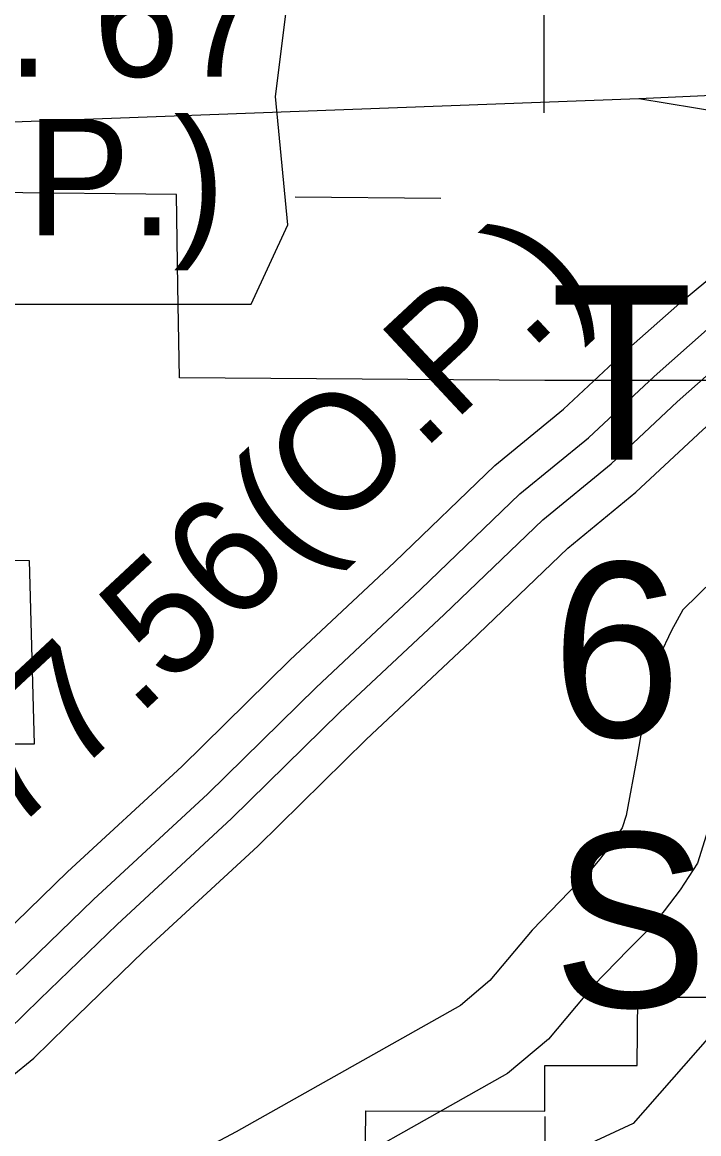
# Model space of a CAD drawing. Extents: x 369523 to 838377, y 495025 to 936819.
# Drawn here: x 586571 to 591490, y 802341 to 810419 of the extents above; entities that cross this region are included whole.
import ezdxf

# ---------------------------------------------------------------- set-up
doc = ezdxf.new("R2010")
doc.units = 0
for name, color, linetype in [('21', 7, 'Continuous'), ('22', 7, 'Continuous'), ('DSN_BRDG_Annotation', 7, 'Continuous'), ('DSN_DRFT_Junk-No-Plot', 7, 'Continuous'), ('Level 11', 7, 'Continuous'), ('Level 2', 7, 'Continuous'), ('Level 22', 7, 'Continuous'), ('Level 23', 7, 'Continuous')]:
    doc.layers.add(name, color=color, linetype=linetype)

msp = doc.modelspace()

# ---------------------------------------------------------------- linework, layer by layer
at = {"layer": '21'}
for p, q in [((591053.1, 809864.4), (596034.8, 809054)), ((590734.6, 805862.5), (590734.6, 805862.5))]:
    msp.add_line(p, q, dxfattribs=at)
for points in [[(585788, 809667.9), (591053.1, 809864.4), (594617.2, 810026.4), (595265.2, 810917.8)], [(596237.3, 808365.2), (591012.6, 802415.3), (587691.5, 800875.6)]]:
    msp.add_lwpolyline(points, dxfattribs=at)
at = {"layer": '22'}
msp.add_lwpolyline([(581395.9, 816718.1), (581795.6, 814053.5), (581617.9, 810012.3), (581973.2, 809790.2), (582639.3, 809790.2), (582639.3, 808369.1), (588234.9, 808369.1), (588501.4, 808946.4), (588412.6, 809879), (588545.8, 810944.9), (589034.3, 811788.6), (589345.2, 812410.4), (589789.3, 813076.5), (590055.7, 813787.1), (590277.8, 814364.4), (590677.5, 814852.9), (590766.3, 815163.8), (590588.6, 815385.8), (589211.9, 815385.8), (589522.8, 816007.5), (589567.2, 816407.2), (589383.1, 816714.2)], close=True, dxfattribs=at)
at = {"layer": 'Level 11'}
for points in [[(594731.8, 807459), (593831.5, 807138.8), (593552.9, 807016.5), (593403.9, 806955.2), (593278.9, 806865.2), (592958.9, 806609.8), (592401.5, 806201.9), (592159.1, 806032), (591982.9, 805907.1), (591858.4, 805783.6), (591825.9, 805724.7), (591768.5, 805602.5), (591687.3, 805295.7), (591633.1, 804978.7), (591543.6, 804508.9), (591481, 804308.3), (591355.1, 804114), (591237.4, 803960.3), (591142.8, 803845.5), (590975.4, 803677.8), (590723.8, 803418.3), (590397.3, 803028.3), (590100, 802778.5), (588414.2, 801830)], [(591595.4, 806367.9), (591374.6, 806148.8), (591291.1, 805997.4), (591202.4, 805808.5), (591100.4, 805423.2), (591042.7, 805085.4), (590960.7, 804655), (590932.8, 804565.6), (590864.4, 804460), (590767.5, 804333.5), (590698, 804249.1), (590547.7, 804098.6), (590277.8, 803820.2), (589971, 803453.8), (589756.9, 803273.9), (588126, 802356.3), (587191.8, 801858.6)]]:
    msp.add_lwpolyline(points, dxfattribs=at)
at = {"layer": 'Level 2'}
for points in [[(593076.9, 807813.3), (591744.4, 807814.2), (590371.4, 807815.1), (587715.1, 807834.7), (587703.4, 808501.3), (587691.7, 809168), (586351, 809180.7)], [(586421.6, 806508.6), (586621.6, 806507.5), (586656.9, 805172.2), (586456.9, 805172.8)], [(590369.2, 802505.3), (590369.7, 802837.2), (591042.8, 802836.1), (591046.1, 803333.9), (591722.1, 803332.8), (591728.2, 803830.6), (593045.1, 803828.6), (593511.4, 803827.9)], [(585075.8, 799221.5), (586236.2, 799183.7), (586231.5, 800709.9), (586431.5, 800708.9), (586431.4, 800699.1), (586922.5, 800696.2), (586929.5, 801192.5), (587748, 801189.1), (587752.6, 801519.9), (588406.5, 801517.4), (588410, 801848.4), (589062.8, 801846.2), (589067.9, 802508.8), (590369.2, 802505.3)]]:
    msp.add_lwpolyline(points, dxfattribs=at)
at = {"layer": 'Level 22'}
for points in [[(590365.9, 809759.8), (590369.9, 814518.3), (590359.2, 819314)], [(588556.3, 809150.6), (589614.4, 809139.5)], [(590366.7, 799878.2), (590373.9, 802465.5)]]:
    msp.add_lwpolyline(points, dxfattribs=at)
at = {"layer": 'Level 23'}
for points in [[(586334, 803695.6), (586899.3, 804244.3), (587731.1, 805011.4), (588516.7, 805783.4), (589276.3, 806495.5), (590006.3, 807196.6), (590506.3, 807605.9), (590979.7, 808047.8), (591371.9, 808395), (591936.6, 808862.5), (592493.8, 809262), (592882.8, 809578.6), (593720.3, 810251.3)], [(586525.8, 803498.5), (587088.3, 804044.6), (587920.8, 804812.2), (588707.1, 805585), (589465.6, 806296), (590188.9, 806990.7), (590687.4, 807398.8), (591164.7, 807844.3), (591550.8, 808186.1), (592104.6, 808644.6), (592660.9, 809043.4), (593055.7, 809364.8), (593892.5, 810036.9)], [(586470.9, 803095.5), (586700.2, 803319.4), (587260.1, 803862.9), (588093.2, 804631.1), (588880.3, 805404.6), (589637.6, 806114.6), (590354.9, 806803.6), (590852, 807210.4), (591332.9, 807659.3), (591713.4, 807996.1), (592257.3, 808446.5), (592812.8, 808844.7), (593212.9, 809170.4), (594049.1, 809842)], [(586483.9, 802750.1), (586654.6, 802890.6), (586892, 803122.4), (587449.2, 803663.2), (588282.8, 804431.9), (589070.7, 805206.2), (589826.9, 805915.2), (590537.5, 806597.7), (591033.1, 807003.3), (591517.9, 807455.8), (591892.3, 807787.2), (592425.3, 808228.6), (592979.8, 808626.1), (593385.8, 808956.5), (594221.3, 809627.6)]]:
    msp.add_lwpolyline(points, dxfattribs=at)

# ---------------------------------------------------------------- texts
at = {"layer": '21'}
for s, p in [('T', (590411.8, 807240.5)), ('6', (590419, 805225.4)), ('S', (590427.6, 803261.4))]:
    msp.add_text(s, height=1267.2, dxfattribs=at).set_placement(p)
at = {"layer": 'DSN_BRDG_Annotation'}
msp.add_text('0.0 U.S. 67', height=844.798, dxfattribs=at).set_placement((582691.5, 810023.1))
at = {"layer": 'DSN_DRFT_Junk-No-Plot'}
msp.add_text('0.19(U.P.)', height=844.8, dxfattribs=at).set_placement((582898.6, 808870.3))
msp.add_text('77.54,77.56(O.P.)', height=844.798, rotation=43, dxfattribs=at).set_placement((584191.2, 802365.6))

doc.saveas('drawing.dxf')
